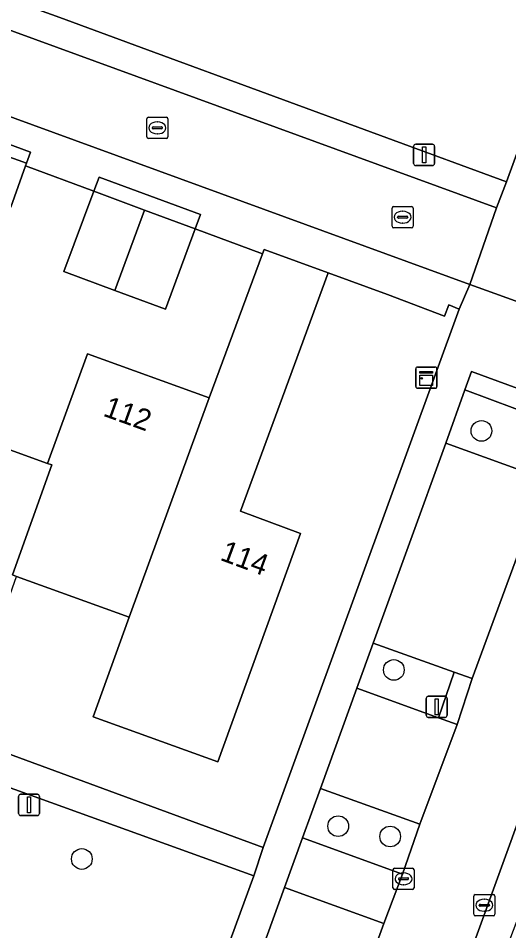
# Model space of a CAD drawing. Extents: x 155275 to 156265, y 382654 to 383635.
# Drawn here: x 156084.98 to 156108.16, y 383083.09 to 383126.16 of the extents above; entities that cross this region are included whole.
import ezdxf

# ---------------------------------------------------------------- set-up
doc = ezdxf.new("R2010")
doc.units = 0
for name, color, linetype in [('IMGEO_Berm_groen', 7, 'Continuous'), ('IMGEO_Boom', 7, 'Continuous'), ('IMGEO_Erf', 7, 'Continuous'), ('IMGEO_Groenvoorziening', 7, 'Continuous'), ('IMGEO_Haag', 7, 'Continuous'), ('IMGEO_Kast', 7, 'Continuous'), ('IMGEO_Kolk', 7, 'Continuous'), ('IMGEO_Lichtmast', 7, 'Continuous'), ('IMGEO_Pand', 7, 'Continuous'), ('IMGEO_Pand_nummerreeks', 7, 'Continuous'), ('IMGEO_Parkeervlak_open', 7, 'Continuous'), ('IMGEO_Rijbaan_lokaal_open', 7, 'Continuous'), ('IMGEO_Voetpad_open', 7, 'Continuous')]:
    doc.layers.add(name, color=color, linetype=linetype)

msp = doc.modelspace()

# ---------------------------------------------------------------- linework, layer by layer
at = {"layer": 'IMGEO_Berm_groen'}
for points in [[(156109.626, 383107.302), (156106.083, 383108.616), (156105.18, 383106.104), (156108.834, 383104.785)], [(156105.58, 383095.289), (156101.758, 383096.661), (156100.984, 383094.544), (156104.833, 383093.143)], [(156103.951, 383088.124), (156099.264, 383089.795), (156098.404, 383087.467), (156103.139, 383085.764)]]:
    msp.add_lwpolyline(points, close=True, dxfattribs=at)
at = {"layer": 'IMGEO_Boom'}
for centre in [(156106.868, 383106.682), (156102.726, 383095.399), (156100.098, 383088.024), (156102.553, 383087.536), (156087.984, 383086.474)]:
    msp.add_circle(centre, 0.489, dxfattribs=at)
at = {"layer": 'IMGEO_Erf'}
for points in [[(156076.793, 383129.855), (156086.942, 383126.199), (156091.085, 383124.678), (156108.057, 383118.445), (156118.593, 383147.293), (156101.596, 383153.469), (156074.168, 383163.435)], [(156080.831, 383107.149), (156086.366, 383105.144), (156088.257, 383110.314), (156093.999, 383108.242), (156096.517, 383115.036), (156093.343, 383116.217), (156091.931, 383112.424), (156089.535, 383113.316), (156087.14, 383114.208), (156088.552, 383118.001), (156085.327, 383119.201), (156084.628, 383117.247)], [(156075.179, 383094.874), (156096.554, 383087.016), (156105.82, 383112.433), (156105.327, 383112.63), (156105.115, 383112.101), (156102.434, 383113.13), (156099.627, 383114.142), (156097.468, 383108.272), (156095.488, 383102.891), (156098.315, 383101.847), (156094.411, 383091.056), (156088.525, 383093.183), (156090.227, 383097.885), (156084.896, 383099.815)]]:
    msp.add_lwpolyline(points, dxfattribs=at)
at = {"layer": 'IMGEO_Groenvoorziening'}
for points in [[(156085.369, 383119.318), (156085.559, 383119.848), (156082.337, 383121.025), (156082.144, 383120.476), (156082.505, 383120.343)], [(156093.343, 383116.217), (156093.595, 383116.893), (156088.797, 383118.659), (156088.552, 383118.001), (156090.947, 383117.109)], [(156096.115, 383085.675), (156075.212, 383093.218), (156071.718, 383083.882), (156092.645, 383076.216)], [(156102.255, 383083.436), (156097.563, 383085.121), (156094.146, 383075.684), (156098.811, 383073.968)]]:
    msp.add_lwpolyline(points, close=True, dxfattribs=at)
at = {"layer": 'IMGEO_Haag'}
for points in [[(156085.369, 383119.318), (156085.559, 383119.848), (156082.337, 383121.025), (156082.144, 383120.476), (156082.505, 383120.343)], [(156093.343, 383116.217), (156093.595, 383116.893), (156088.797, 383118.659), (156088.552, 383118.001), (156090.947, 383117.109)]]:
    msp.add_lwpolyline(points, close=True, dxfattribs=at)
at = {"layer": 'IMGEO_Kast'}
for p, q in [((156103.766, 383108.772), (156103.766, 383109.613)), ((156103.766, 383109.613), (156103.766, 383108.772)), ((156103.841, 383109.697), (156104.682, 383109.697)), ((156104.682, 383109.697), (156103.841, 383109.697)), ((156104.766, 383109.622), (156104.766, 383108.781)), ((156104.766, 383108.781), (156104.766, 383109.622)), ((156104.691, 383108.697), (156103.85, 383108.697)), ((156103.85, 383108.697), (156104.691, 383108.697))]:
    msp.add_line(p, q, dxfattribs=at)
for points in [[(156103.961, 383109.487), (156104.561, 383109.487), (156104.561, 383109.402), (156103.961, 383109.402), (156103.961, 383109.487)], [(156103.961, 383109.312), (156104.561, 383109.312), (156104.561, 383108.823), (156103.961, 383108.823), (156103.961, 383109.312)]]:
    msp.add_lwpolyline(points, dxfattribs=at)
msp.add_circle((156104.045, 383109.161), 0.0377, dxfattribs=at)
for centre, start, end in [((156103.844, 383109.619), 92.4484, 184.2845), ((156103.844, 383109.619), 92.4484, 184.2845), ((156104.688, 383109.619), 2.4484, 94.2845), ((156104.688, 383109.619), 2.4484, 94.2845), ((156103.844, 383108.775), 182.4484, 274.2845), ((156103.844, 383108.775), 182.4484, 274.2845), ((156104.688, 383108.775), 272.4484, 4.2845), ((156104.688, 383108.775), 272.4484, 4.2845)]:
    msp.add_arc(centre, 0.0779, start, end, dxfattribs=at)
at = {"layer": 'IMGEO_Kolk'}
for p, q in [((156091.051, 383120.563), (156091.051, 383121.415)), ((156091.126, 383121.489), (156091.978, 383121.489)), ((156092.052, 383121.415), (156092.052, 383120.563)), ((156091.31, 383120.983), (156091.31, 383120.995)), ((156091.353, 383121.032), (156091.751, 383121.032)), ((156091.539, 383121.269), (156091.564, 383121.269)), ((156091.794, 383120.995), (156091.794, 383120.983)), ((156091.748, 383120.946), (156091.35, 383120.946)), ((156091.562, 383120.709), (156091.537, 383120.709)), ((156091.978, 383120.489), (156091.126, 383120.489)), ((156102.641, 383116.345), (156102.641, 383117.197)), ((156102.716, 383117.271), (156103.568, 383117.271)), ((156103.642, 383117.197), (156103.642, 383116.345)), ((156102.9, 383116.765), (156102.9, 383116.777)), ((156103.338, 383116.728), (156102.94, 383116.728)), ((156102.943, 383116.814), (156103.341, 383116.814)), ((156103.129, 383117.051), (156103.154, 383117.051)), ((156103.384, 383116.777), (156103.384, 383116.765)), ((156103.568, 383116.271), (156102.716, 383116.271)), ((156103.152, 383116.491), (156103.127, 383116.491)), ((156102.685, 383085.111), (156102.685, 383085.963)), ((156102.76, 383086.037), (156103.612, 383086.037)), ((156103.173, 383085.817), (156103.198, 383085.817)), ((156103.686, 383085.963), (156103.686, 383085.111)), ((156102.944, 383085.531), (156102.944, 383085.543)), ((156103.382, 383085.494), (156102.984, 383085.494)), ((156102.987, 383085.58), (156103.385, 383085.58)), ((156103.196, 383085.257), (156103.171, 383085.257)), ((156103.428, 383085.543), (156103.428, 383085.531)), ((156103.612, 383085.037), (156102.76, 383085.037)), ((156106.578, 383084.79), (156107.43, 383084.79)), ((156106.503, 383083.864), (156106.503, 383084.716)), ((156106.805, 383084.333), (156107.203, 383084.333)), ((156106.991, 383084.57), (156107.016, 383084.57)), ((156107.504, 383084.716), (156107.504, 383083.864)), ((156106.762, 383084.284), (156106.762, 383084.296)), ((156107.2, 383084.247), (156106.802, 383084.247)), ((156107.014, 383084.01), (156106.989, 383084.01)), ((156107.246, 383084.296), (156107.246, 383084.284)), ((156107.43, 383083.79), (156106.578, 383083.79))]:
    msp.add_line(p, q, dxfattribs=at)
for points in [[(156091.051, 383120.563), (156091.051, 383121.415)], [(156091.126, 383121.489), (156091.978, 383121.489)], [(156092.052, 383121.415), (156092.052, 383120.563)], [(156091.978, 383120.489), (156091.126, 383120.489)], [(156102.641, 383116.345), (156102.641, 383117.197)], [(156102.716, 383117.271), (156103.568, 383117.271)], [(156103.642, 383117.197), (156103.642, 383116.345)], [(156103.568, 383116.271), (156102.716, 383116.271)], [(156102.685, 383085.111), (156102.685, 383085.963)], [(156102.76, 383086.037), (156103.612, 383086.037)], [(156103.686, 383085.963), (156103.686, 383085.111)], [(156103.612, 383085.037), (156102.76, 383085.037)], [(156106.578, 383084.79), (156107.43, 383084.79)], [(156106.503, 383083.864), (156106.503, 383084.716)], [(156107.504, 383084.716), (156107.504, 383083.864)], [(156107.43, 383083.79), (156106.578, 383083.79)]]:
    msp.add_lwpolyline(points, dxfattribs=at)
for centre, radius, start, end in [((156091.128, 383121.413), 0.0765, 91.552, 178.448), ((156091.128, 383121.413), 0.0765, 91.552, 178.448), ((156091.976, 383121.413), 0.0765, 1.552, 88.448), ((156091.976, 383121.413), 0.0765, 1.552, 88.448), ((156091.35, 383120.992), 0.0403, 85.8775, 175.7526), ((156091.347, 383120.982), 0.0366, 178.938, 274.7102), ((156091.751, 383120.989), 0.043, 264.8664, 352.4533), ((156091.755, 383120.994), 0.0386, 1.7309, 96.639), ((156091.128, 383120.565), 0.0765, 181.552, 268.448), ((156091.128, 383120.565), 0.0765, 181.552, 268.448), ((156091.976, 383120.565), 0.0765, 271.552, 358.448), ((156091.976, 383120.565), 0.0765, 271.552, 358.448), ((156102.718, 383117.195), 0.0765, 91.552, 178.448), ((156102.718, 383117.195), 0.0765, 91.552, 178.448), ((156103.566, 383117.195), 0.0765, 1.552, 88.448), ((156103.566, 383117.195), 0.0765, 1.552, 88.448), ((156102.94, 383116.774), 0.0403, 85.8775, 175.7526), ((156102.937, 383116.764), 0.0366, 178.938, 274.7102), ((156103.341, 383116.771), 0.043, 264.8664, 352.4533), ((156103.345, 383116.776), 0.0386, 1.7309, 96.639), ((156102.718, 383116.347), 0.0765, 181.552, 268.448), ((156102.718, 383116.347), 0.0765, 181.552, 268.448), ((156103.566, 383116.347), 0.0765, 271.552, 358.448), ((156103.566, 383116.347), 0.0765, 271.552, 358.448), ((156102.762, 383085.961), 0.0765, 91.552, 178.448), ((156102.762, 383085.961), 0.0765, 91.552, 178.448), ((156103.61, 383085.961), 0.0765, 1.552, 88.448), ((156103.61, 383085.961), 0.0765, 1.552, 88.448), ((156102.984, 383085.54), 0.0403, 85.8775, 175.7526), ((156102.981, 383085.53), 0.0366, 178.938, 274.7102), ((156103.385, 383085.537), 0.043, 264.8664, 352.4533), ((156103.389, 383085.542), 0.0386, 1.7309, 96.639), ((156102.762, 383085.113), 0.0765, 181.552, 268.448), ((156102.762, 383085.113), 0.0765, 181.552, 268.448), ((156103.61, 383085.113), 0.0765, 271.552, 358.448), ((156103.61, 383085.113), 0.0765, 271.552, 358.448), ((156106.58, 383084.714), 0.0765, 91.552, 178.448), ((156106.58, 383084.714), 0.0765, 91.552, 178.448), ((156107.428, 383084.714), 0.0765, 1.552, 88.448), ((156107.428, 383084.714), 0.0765, 1.552, 88.448), ((156106.802, 383084.293), 0.0403, 85.8775, 175.7526), ((156107.207, 383084.295), 0.0386, 1.7309, 96.639), ((156106.799, 383084.283), 0.0366, 178.938, 274.7102), ((156107.203, 383084.29), 0.043, 264.8664, 352.4533), ((156106.58, 383083.866), 0.0765, 181.552, 268.448), ((156106.58, 383083.866), 0.0765, 181.552, 268.448), ((156107.428, 383083.866), 0.0765, 271.552, 358.448), ((156107.428, 383083.866), 0.0765, 271.552, 358.448)]:
    msp.add_arc(centre, radius, start, end, dxfattribs=at)
for centre, major_axis, ratio, start_param, end_param in [((156091.538, 383120.989), (-0.387, 0.002), 0.722429, 4.712389, 7.853982), ((156091.563, 383120.989), (-0.39, 0.002), 0.717154, 1.570796, 4.712389), ((156103.128, 383116.771), (-0.387, 0.002), 0.722429, 4.712389, 7.853982), ((156103.153, 383116.771), (-0.39, 0.002), 0.717154, 1.570796, 4.712389), ((156103.172, 383085.537), (-0.387, 0.002), 0.722429, 4.712389, 7.853982), ((156103.197, 383085.537), (-0.39, 0.002), 0.717154, 1.570796, 4.712389), ((156106.99, 383084.29), (-0.387, 0.002), 0.722429, 4.712389, 7.853982), ((156107.015, 383084.29), (-0.39, 0.002), 0.717154, 1.570796, 4.712389)]:
    msp.add_ellipse(centre, major_axis=major_axis, ratio=ratio, start_param=start_param, end_param=end_param, dxfattribs=at)
at = {"layer": 'IMGEO_Lichtmast'}
for p, q in [((156103.663, 383119.312), (156103.663, 383120.112)), ((156103.663, 383120.112), (156103.663, 383119.312)), ((156103.763, 383120.212), (156104.553, 383120.212)), ((156104.553, 383120.212), (156103.763, 383120.212)), ((156104.653, 383120.112), (156104.653, 383119.312)), ((156104.653, 383119.312), (156104.653, 383120.112)), ((156104.553, 383119.212), (156103.763, 383119.212)), ((156103.763, 383119.212), (156104.553, 383119.212)), ((156104.256, 383093.257), (156104.256, 383094.057)), ((156104.256, 383094.057), (156104.256, 383093.257)), ((156104.356, 383094.157), (156105.146, 383094.157)), ((156105.146, 383094.157), (156104.356, 383094.157)), ((156105.246, 383094.057), (156105.246, 383093.257)), ((156105.246, 383093.257), (156105.246, 383094.057)), ((156105.146, 383093.157), (156104.356, 383093.157)), ((156104.356, 383093.157), (156105.146, 383093.157)), ((156085.092, 383089.526), (156085.882, 383089.526)), ((156085.882, 383089.526), (156085.092, 383089.526)), ((156084.992, 383088.626), (156084.992, 383089.426)), ((156084.992, 383089.426), (156084.992, 383088.626)), ((156085.982, 383089.426), (156085.982, 383088.626)), ((156085.982, 383088.626), (156085.982, 383089.426)), ((156085.882, 383088.526), (156085.092, 383088.526)), ((156085.092, 383088.526), (156085.882, 383088.526))]:
    msp.add_line(p, q, dxfattribs=at)
for points in [[(156104.083, 383120.087), (156104.233, 383120.087), (156104.233, 383119.337), (156104.083, 383119.337), (156104.083, 383120.087)], [(156104.676, 383094.032), (156104.826, 383094.032), (156104.826, 383093.282), (156104.676, 383093.282), (156104.676, 383094.032)], [(156085.412, 383089.401), (156085.562, 383089.401), (156085.562, 383088.651), (156085.412, 383088.651), (156085.412, 383089.401)]]:
    msp.add_lwpolyline(points, dxfattribs=at)
for centre, start, end in [((156103.763, 383120.112), 90, 180), ((156103.763, 383120.112), 90, 180), ((156104.553, 383120.112), 0, 90), ((156104.553, 383120.112), 360, 90), ((156103.763, 383119.312), 180, 270), ((156103.763, 383119.312), 180, 270), ((156104.553, 383119.312), 270, 0), ((156104.553, 383119.312), 270, 0), ((156104.356, 383094.057), 90, 180), ((156104.356, 383094.057), 90, 180), ((156105.146, 383094.057), 0, 90), ((156105.146, 383094.057), 360, 90), ((156104.356, 383093.257), 180, 270), ((156104.356, 383093.257), 180, 270), ((156105.146, 383093.257), 270, 0), ((156105.146, 383093.257), 270, 0), ((156085.092, 383089.426), 90, 180), ((156085.092, 383089.426), 90, 180), ((156085.882, 383089.426), 0, 90), ((156085.882, 383089.426), 360, 90), ((156085.092, 383088.626), 180, 270), ((156085.092, 383088.626), 180, 270), ((156085.882, 383088.626), 270, 0), ((156085.882, 383088.626), 270, 0)]:
    msp.add_arc(centre, 0.1, start, end, dxfattribs=at)
at = {"layer": 'IMGEO_Pand'}
msp.add_lwpolyline([(156081.233, 383119.9), (156080.394, 383118.776), (156084.628, 383117.247), (156085.327, 383119.201), (156085.369, 383119.318), (156082.505, 383120.343)], dxfattribs=at)
for points in [[(156089.535, 383113.316), (156090.947, 383117.109), (156088.552, 383118.001), (156087.14, 383114.208)], [(156089.535, 383113.316), (156091.931, 383112.424), (156093.343, 383116.217), (156090.947, 383117.109)], [(156097.468, 383108.272), (156099.627, 383114.142), (156096.597, 383115.251), (156096.517, 383115.036), (156093.999, 383108.242), (156090.227, 383097.885), (156088.525, 383093.183), (156094.411, 383091.056), (156098.315, 383101.847), (156095.488, 383102.891)], [(156093.999, 383108.242), (156088.257, 383110.314), (156086.366, 383105.144), (156086.559, 383105.074), (156084.708, 383099.883), (156084.896, 383099.815), (156090.227, 383097.885)], [(156086.559, 383105.074), (156086.366, 383105.144), (156080.831, 383107.149), (156077.158, 383097.244), (156083.19, 383095.031), (156084.896, 383099.815), (156084.708, 383099.883)]]:
    msp.add_lwpolyline(points, close=True, dxfattribs=at)
at = {"layer": 'IMGEO_Parkeervlak_open'}
for points in [[(156109.896, 383104.388), (156109.042, 383104.71), (156108.834, 383104.785), (156105.18, 383106.104), (156101.758, 383096.661), (156105.58, 383095.289), (156106.43, 383094.988)], [(156099.264, 383089.795), (156103.951, 383088.124), (156105.715, 383092.822), (156104.833, 383093.143), (156100.984, 383094.544)]]:
    msp.add_lwpolyline(points, close=True, dxfattribs=at)
at = {"layer": 'IMGEO_Rijbaan_lokaal_open'}
msp.add_lwpolyline([(156107.575, 383117.208), (156025.211, 383147.267), (156023.853, 383143.537), (156050.435, 383133.994), (156106.323, 383113.601)], close=True, dxfattribs=at)
for points in [[(156120.161, 383132.798), (156116.736, 383123.37), (156116.004, 383121.393), (156114.86, 383118.229), (156113.691, 383115.009), (156112.389, 383111.42), (156111.109, 383107.892), (156111.069, 383107.778), (156109.896, 383104.388), (156106.43, 383094.988), (156105.715, 383092.822), (156103.951, 383088.124), (156103.139, 383085.764), (156102.255, 383083.436), (156098.811, 383073.968), (156097.962, 383071.629), (156097.115, 383069.285), (156095.412, 383064.59), (156094.553, 383062.228), (156091.159, 383052.853), (156089.919, 383049.467)], [(156073.935, 382993.112), (156074.952, 382995.838), (156091.394, 383040.941), (156092.689, 383044.492), (156116.502, 383109.964)]]:
    msp.add_lwpolyline(points, dxfattribs=at)
at = {"layer": 'IMGEO_Voetpad_open'}
for points in [[(156025.211, 383147.267), (156107.575, 383117.208), (156108.057, 383118.445), (156091.085, 383124.678), (156086.942, 383126.199), (156076.793, 383129.855)], [(156082.337, 383121.025), (156085.559, 383119.848), (156085.369, 383119.318), (156085.327, 383119.201), (156088.552, 383118.001), (156088.797, 383118.659), (156093.595, 383116.893), (156093.343, 383116.217), (156096.517, 383115.036), (156096.597, 383115.251), (156099.627, 383114.142), (156102.434, 383113.13), (156105.115, 383112.101), (156105.327, 383112.63), (156105.82, 383112.433), (156106.323, 383113.601), (156050.435, 383133.994)], [(156094.146, 383075.684), (156097.563, 383085.121), (156098.404, 383087.467), (156099.264, 383089.795), (156100.984, 383094.544), (156101.758, 383096.661), (156105.18, 383106.104), (156106.083, 383108.616), (156106.398, 383109.485), (156111.069, 383107.778), (156111.109, 383107.892), (156112.389, 383111.42), (156109.254, 383112.547), (156106.323, 383113.601), (156105.82, 383112.433), (156096.554, 383087.016), (156096.115, 383085.675), (156092.645, 383076.216)], [(156107.77, 383081.447), (156108.26, 383082.79), (156109.304, 383085.546), (156112.937, 383095.573), (156117.53, 383108.254), (156117.957, 383109.441), (156116.502, 383109.964), (156092.689, 383044.492), (156091.394, 383040.941), (156074.952, 382995.838), (156073.935, 382993.112)], [(156075.212, 383093.218), (156096.115, 383085.675), (156096.554, 383087.016), (156075.179, 383094.874)]]:
    msp.add_lwpolyline(points, dxfattribs=at)
for points in [[(156114.86, 383118.229), (156110.154, 383119.909), (156110.494, 383120.758), (156112.048, 383125.06), (156115.47, 383134.461), (156116.333, 383136.795), (156118.888, 383143.861), (156119.949, 383146.79), (156118.593, 383147.293), (156108.057, 383118.445), (156107.575, 383117.208), (156106.323, 383113.601), (156109.254, 383112.547), (156112.389, 383111.42), (156113.691, 383115.009)], [(156111.069, 383107.778), (156106.398, 383109.485), (156106.083, 383108.616), (156109.626, 383107.302), (156108.834, 383104.785), (156109.042, 383104.71), (156109.896, 383104.388)], [(156106.43, 383094.988), (156105.58, 383095.289), (156104.833, 383093.143), (156105.715, 383092.822)], [(156103.139, 383085.764), (156098.404, 383087.467), (156097.563, 383085.121), (156102.255, 383083.436)]]:
    msp.add_lwpolyline(points, close=True, dxfattribs=at)

# ---------------------------------------------------------------- texts
at = {"layer": 'IMGEO_Pand_nummerreeks'}
for s, rotation, p in [('112', 340.158, (156088.941, 383107.409)), ('114', 339.731, (156094.47, 383100.602))]:
    msp.add_text(s, height=1, rotation=rotation, dxfattribs=at).set_placement(p)

doc.saveas('drawing.dxf')
